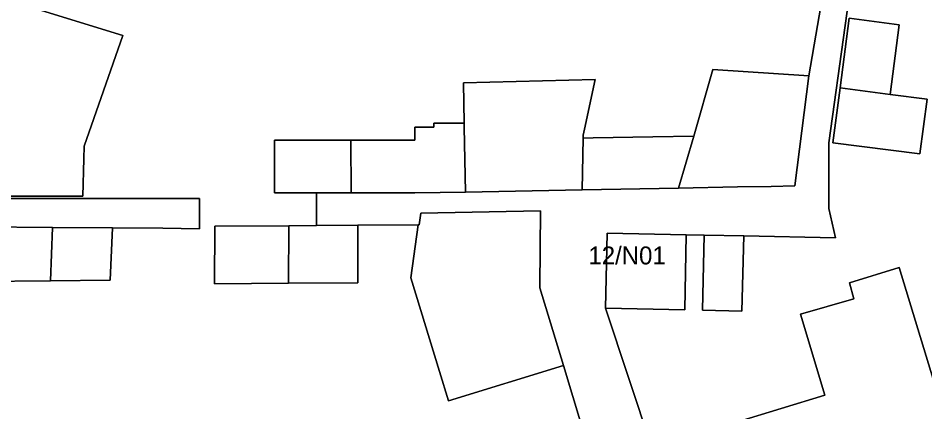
# Model space of a CAD drawing. Extents: x 163008 to 163854, y 382777 to 383982.
# Drawn here: x 163237.9 to 163288.5, y 383825.9 to 383847.9 of the extents above; entities that cross this region are included whole.
import ezdxf

# ---------------------------------------------------------------- set-up
doc = ezdxf.new("R2010")
doc.units = 0
for name, color, linetype in [('IMGEO_Erf', 7, 'Continuous'), ('IMGEO_Pand', 7, 'Continuous'), ('IMGEO_Pand_nummerreeks', 7, 'Continuous'), ('IMGEO_Voetpad_open', 7, 'Continuous')]:
    doc.layers.add(name, color=color, linetype=linetype)

msp = doc.modelspace()

# ---------------------------------------------------------------- linework, layer by layer
at = {"layer": 'IMGEO_Erf'}
for points in [[(163270.903, 383819.877), (163268.306, 383828.514), (163261.884, 383826.548), (163261.382, 383828.191), (163259.794, 383833.402), (163260.192, 383836.355), (163256.835, 383836.337), (163256.821, 383833.12), (163252.965, 383833.102), (163248.838, 383833.082), (163248.852, 383836.292), (163252.979, 383836.315), (163254.53, 383836.324), (163254.52, 383838.154), (163252.187, 383838.154), (163252.187, 383841.08), (163254.52, 383841.08), (163254.814, 383841.08), (163256.43, 383841.08), (163260.015, 383841.08), (163260.015, 383841.812), (163261.072, 383841.812), (163261.072, 383842.031), (163262.757, 383842.031), (163262.715, 383844.275), (163270.056, 383844.464), (163269.463, 383841.704), (163269.391, 383841.369), (163269.388, 383841.199), (163269.952, 383841.21), (163273.277, 383841.272), (163275.561, 383841.315), (163276.635, 383845.021), (163281.971, 383844.679), (163284.768, 383860.885)], [(163309.58, 383853.577), (163285.821, 383860.573), (163283.099, 383840.939), (163283.099, 383837.268), (163283.468, 383835.645), (163278.348, 383835.741), (163278.246, 383831.55), (163276.046, 383831.598), (163276.148, 383835.789), (163275.138, 383835.811), (163275.056, 383831.62), (163270.647, 383831.716), (163273.22, 383823.93), (163278, 383825.385), (163282.872, 383826.867), (163281.524, 383831.38), (163284.498, 383832.235), (163284.241, 383833.128), (163287.016, 383833.975), (163289.437, 383826.048)], [(163234.649, 383837.824), (163247.996, 383837.824), (163247.996, 383836.131), (163245.959, 383836.178), (163243.141, 383836.199), (163243.027, 383833.282), (163239.683, 383833.246), (163235.674, 383833.203)]]:
    msp.add_lwpolyline(points, dxfattribs=at)
for points in [[(163243.718, 383846.922), (163241.568, 383840.758), (163241.548, 383840.045), (163241.487, 383837.952), (163235.608, 383837.952), (163234.931, 383837.952), (163236.933, 383849.009), (163237.574, 383848.812), (163238.228, 383848.611)], [(163283.322, 383840.943), (163283.718, 383844.001), (163284.22, 383847.885), (163287.026, 383847.521), (163286.524, 383843.639), (163288.573, 383843.375), (163288.178, 383840.315)]]:
    msp.add_lwpolyline(points, close=True, dxfattribs=at)
at = {"layer": 'IMGEO_Pand'}
for points in [[(163243.718, 383846.922), (163238.228, 383848.611), (163237.574, 383848.812), (163236.933, 383849.009), (163234.931, 383837.952), (163235.608, 383837.952), (163241.487, 383837.952), (163241.548, 383840.045), (163241.568, 383840.758)], [(163283.718, 383844.001), (163286.524, 383843.639), (163287.026, 383847.521), (163284.22, 383847.885)], [(163281.971, 383844.679), (163276.635, 383845.021), (163275.561, 383841.315), (163274.719, 383838.41), (163278.003, 383838.473), (163279.871, 383838.508), (163281.192, 383838.533)], [(163262.757, 383842.031), (163262.761, 383841.812), (163262.83, 383838.186), (163269.336, 383838.308), (163269.388, 383841.199), (163269.391, 383841.369), (163269.463, 383841.704), (163270.056, 383844.464), (163262.715, 383844.275)], [(163288.573, 383843.375), (163286.524, 383843.639), (163283.718, 383844.001), (163283.322, 383840.943), (163288.178, 383840.315)], [(163262.757, 383842.031), (163261.072, 383842.031), (163261.072, 383841.812), (163260.015, 383841.812), (163260.015, 383841.08), (163256.43, 383841.08), (163256.449, 383838.154), (163260.015, 383838.154), (163262.83, 383838.186), (163262.761, 383841.812)], [(163275.561, 383841.315), (163273.277, 383841.272), (163269.952, 383841.21), (163269.388, 383841.199), (163269.336, 383838.308), (163274.719, 383838.41)], [(163256.43, 383841.08), (163254.814, 383841.08), (163254.52, 383841.08), (163252.187, 383841.08), (163252.187, 383838.154), (163254.52, 383838.154), (163256.449, 383838.154)], [(163261.382, 383828.191), (163261.884, 383826.548), (163268.306, 383828.514), (163266.979, 383832.851), (163266.979, 383832.916), (163267.019, 383837.147), (163260.346, 383837.006), (163260.259, 383836.356), (163260.192, 383836.355), (163259.794, 383833.402)], [(163239.8, 383836.223), (163235.794, 383836.252), (163235.674, 383833.203), (163239.683, 383833.246)], [(163243.141, 383836.199), (163239.8, 383836.223), (163239.683, 383833.246), (163243.027, 383833.282)], [(163252.979, 383836.315), (163248.852, 383836.292), (163248.838, 383833.082), (163252.965, 383833.102)], [(163256.835, 383836.337), (163254.53, 383836.324), (163252.979, 383836.315), (163252.965, 383833.102), (163256.821, 383833.12)], [(163270.739, 383835.907), (163270.647, 383831.716), (163275.056, 383831.62), (163275.138, 383835.811)], [(163278.246, 383831.55), (163278.348, 383835.741), (163276.148, 383835.789), (163276.046, 383831.598)]]:
    msp.add_lwpolyline(points, close=True, dxfattribs=at)
msp.add_lwpolyline([(163284.012, 383815.766), (163283.806, 383815.93), (163283.656, 383816.446), (163285.941, 383817.147), (163284.83, 383820.83), (163284.317, 383822.455), (163287.26, 383823.339), (163287.615, 383822.112), (163287.308, 383822.02), (163287.43, 383821.613), (163287.735, 383821.703), (163288.097, 383820.438), (163290.898, 383821.266), (163289.437, 383826.048), (163287.016, 383833.975), (163284.241, 383833.128), (163284.498, 383832.235), (163281.524, 383831.38), (163282.872, 383826.867), (163278, 383825.385), (163281.399, 383814.508)], dxfattribs=at)
at = {"layer": 'IMGEO_Voetpad_open'}
for points in [[(163284.768, 383860.885), (163281.971, 383844.679), (163281.192, 383838.533), (163279.871, 383838.508), (163278.003, 383838.473), (163274.719, 383838.41), (163269.336, 383838.308), (163262.83, 383838.186), (163260.015, 383838.154), (163256.449, 383838.154), (163254.52, 383838.154), (163254.53, 383836.324), (163256.835, 383836.337), (163260.192, 383836.355), (163260.259, 383836.356), (163260.346, 383837.006), (163267.019, 383837.147), (163266.979, 383832.916), (163266.979, 383832.851), (163268.306, 383828.514), (163270.903, 383819.877)], [(163273.22, 383823.93), (163270.647, 383831.716), (163270.739, 383835.907), (163275.138, 383835.811), (163276.148, 383835.789), (163278.348, 383835.741), (163283.468, 383835.645), (163283.099, 383837.268), (163283.099, 383840.939), (163285.821, 383860.573)], [(163235.794, 383836.252), (163239.8, 383836.223), (163243.141, 383836.199), (163245.959, 383836.178), (163247.996, 383836.131), (163247.996, 383837.824), (163234.649, 383837.824)]]:
    msp.add_lwpolyline(points, dxfattribs=at)

# ---------------------------------------------------------------- texts
at = {"layer": 'IMGEO_Pand_nummerreeks'}
msp.add_text('12/N01', height=1, dxfattribs=at).set_placement((163269.689, 383834.155))

doc.saveas('drawing.dxf')
